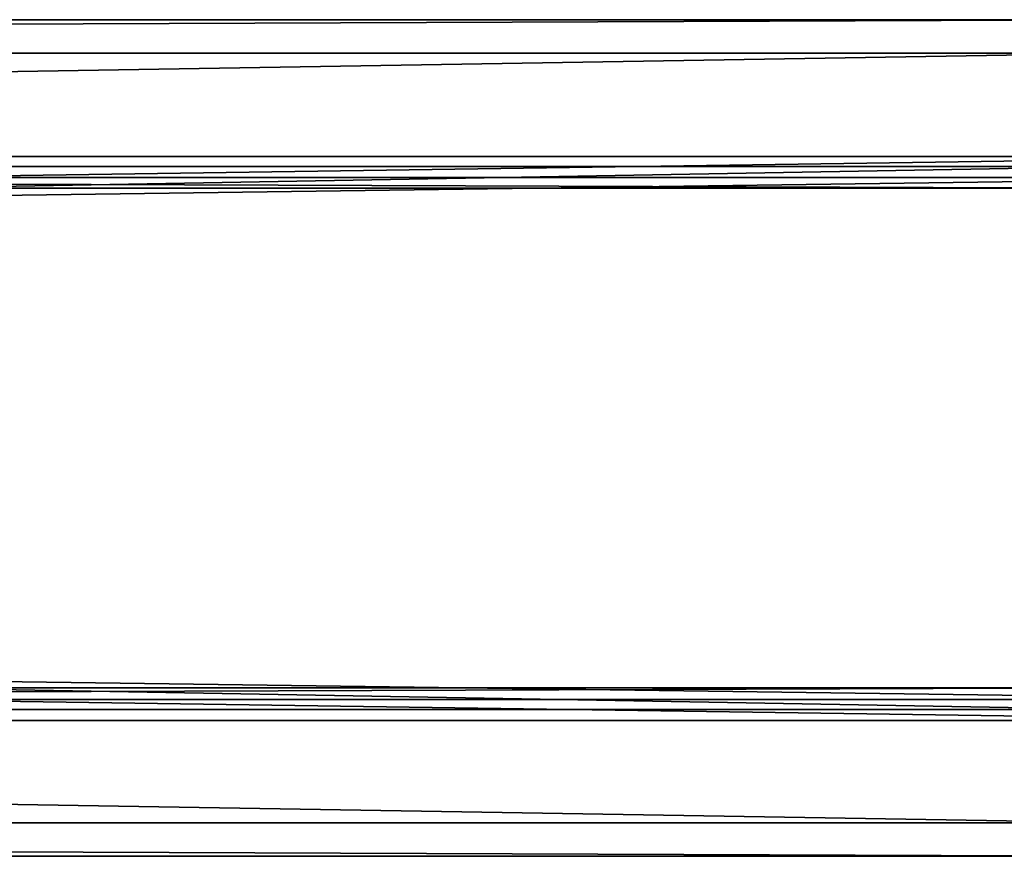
# Model space of a CAD drawing. Header units: millimetres. Extents: x -333 to 67333, y -930 to 39730.
# Tile 398 of 656: x 16454 to 16594, y 9091 to 9209. Entities that reach past the tile are written whole.
import ezdxf

# ---------------------------------------------------------------- set-up
doc = ezdxf.new("R2010")
doc.units = ezdxf.units.MM
doc.layers.add('3', color=7, linetype='Continuous')
doc.layers.add('5', color=7, linetype='Continuous')

msp = doc.modelspace()

# ---------------------------------------------------------------- meshes
at = {"layer": '3', "color": 91}
mesh = msp.add_polyface(dxfattribs=at)
corners = [(16640, 9187, 2983), (16640, 9113, 2983), (11160, 9113, 2983), (11160, 9187, 2983), (16640, 9113, 3057), (11160, 9113, 3057), (16640, 9187, 3057), (11160, 9187, 3057), (16640, 9190, 2980), (16640, 9190, 3060), (11160, 9190, 3060), (11160, 9190, 2980), (16640, 9110, 3060), (11160, 9110, 3060), (16640, 9110, 2980), (11160, 9110, 2980)]
mesh.append_faces([[corners[k] for k in face] for face in [(0, 2, 3, 3), (1, 5, 2, 2), (4, 7, 5, 5), (6, 3, 7, 7), (8, 10, 11, 11), (9, 13, 10, 10), (12, 15, 13, 13), (14, 11, 15, 15)]], dxfattribs={"vtx0": -1, "color": 91})
mesh.append_faces([[corners[k] for k in face] for face in [(9, 6, 12, 12), (6, 8, 0, 0), (0, 8, 1, 1), (12, 4, 14, 14), (4, 12, 6, 6), (14, 1, 8, 8), (11, 3, 15, 15), (3, 10, 7, 7), (7, 10, 5, 5), (15, 2, 13, 13), (2, 15, 3, 3), (13, 5, 10, 10)]], dxfattribs={"vtx0": -1, "vtx1": -1, "color": 91})
mesh.append_faces([[corners[k] for k in face] for face in [(6, 9, 8, 8), (14, 4, 1, 1), (3, 11, 10, 10), (13, 2, 5, 5)]], dxfattribs={"vtx0": -1, "vtx2": -1, "vtx3": -1, "color": 91})
mesh.append_faces([[corners[k] for k in face] for face in [(0, 1, 2, 2), (1, 4, 5, 5), (4, 6, 7, 7), (6, 0, 3, 3), (8, 9, 10, 10), (9, 12, 13, 13), (12, 14, 15, 15), (14, 8, 11, 11)]], dxfattribs={"vtx2": -1, "vtx3": -1, "color": 91})
at = {"layer": '5', "color": 131}
mesh = msp.add_polyface(dxfattribs=at)
corners = [(16610.02, 9204.63, 5055.5), (16610.02, 9114.64, 5036.37), (11190.01, 9114.64, 5036.37), (11190.01, 9204.63, 5055.5), (16610.02, 9095.51, 5126.36), (11190.01, 9095.51, 5126.36), (16610.02, 9185.5, 5145.49), (11190.01, 9185.5, 5145.49), (16610.02, 9209.37, 5052.42), (16610.02, 9188.58, 5150.24), (11190.01, 9188.58, 5150.24), (11190.01, 9209.37, 5052.42), (16610.02, 9090.77, 5129.44), (11190.01, 9090.77, 5129.44), (16610.02, 9111.56, 5031.63), (11190.01, 9111.56, 5031.63)]
mesh.append_faces([[corners[k] for k in face] for face in [(0, 2, 3, 3), (1, 5, 2, 2), (4, 7, 5, 5), (6, 3, 7, 7), (8, 10, 11, 11), (9, 13, 10, 10), (12, 15, 13, 13), (14, 11, 15, 15)]], dxfattribs={"vtx0": -1, "color": 131})
mesh.append_faces([[corners[k] for k in face] for face in [(9, 6, 12, 12), (6, 8, 0, 0), (0, 8, 1, 1), (12, 4, 14, 14), (4, 12, 6, 6), (14, 1, 8, 8), (10, 3, 11, 11), (3, 10, 7, 7), (7, 10, 5, 5), (15, 2, 13, 13), (2, 11, 3, 3)]], dxfattribs={"vtx0": -1, "vtx1": -1, "color": 131})
mesh.append_faces([[corners[k] for k in face] for face in [(6, 9, 8, 8), (14, 4, 1, 1), (5, 10, 13, 13), (2, 15, 11, 11), (13, 2, 5, 5)]], dxfattribs={"vtx0": -1, "vtx2": -1, "vtx3": -1, "color": 131})
mesh.append_faces([[corners[k] for k in face] for face in [(0, 1, 2, 2), (1, 4, 5, 5), (4, 6, 7, 7), (6, 0, 3, 3), (8, 9, 10, 10), (9, 12, 13, 13), (12, 14, 15, 15), (14, 8, 11, 11)]], dxfattribs={"vtx2": -1, "vtx3": -1, "color": 131})

doc.saveas('drawing.dxf')
